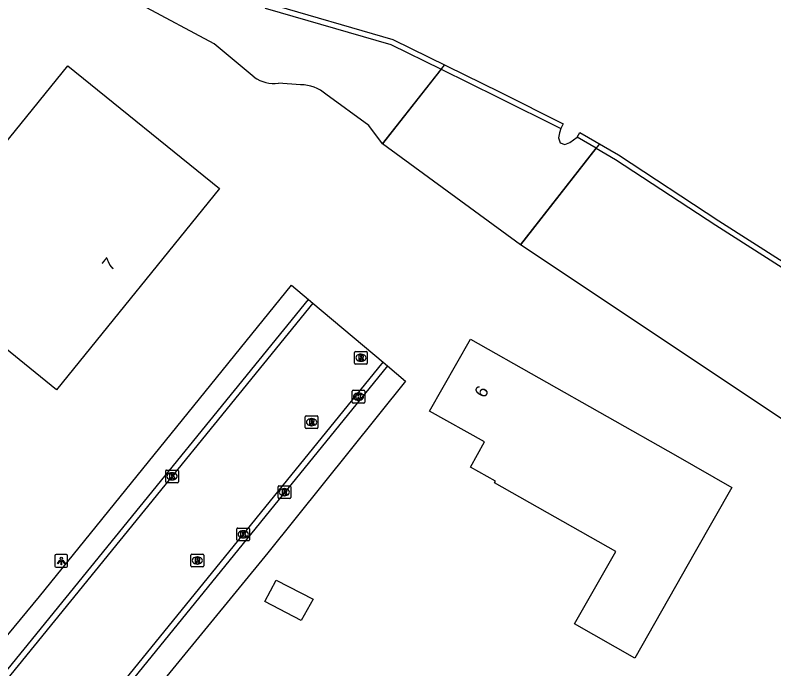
# Model space of a CAD drawing. Extents: x 157692 to 159670, y 381454 to 383289.
# Drawn here: x 158080.2 to 158139.8, y 382961.5 to 383012.8 of the extents above; entities that cross this region are included whole.
import ezdxf

# ---------------------------------------------------------------- set-up
doc = ezdxf.new("R2010")
doc.units = 0
for name, color, linetype in [('IMGEO_Groenvoorziening', 7, 'Continuous'), ('IMGEO_Hek', 7, 'Continuous'), ('IMGEO_Kademuur', 7, 'Continuous'), ('IMGEO_Kolk', 7, 'Continuous'), ('IMGEO_Lichtpunt', 7, 'Continuous'), ('IMGEO_Opslagtank', 7, 'Continuous'), ('IMGEO_Pand', 7, 'Continuous'), ('IMGEO_Pand_nummerreeks', 7, 'Continuous'), ('IMGEO_Parkeervlak_open', 7, 'Continuous'), ('IMGEO_Rijbaan_lokaal_open', 7, 'Continuous'), ('IMGEO_Rioolput', 7, 'Continuous'), ('IMGEO_Voetpad_open', 7, 'Continuous'), ('IMGEO_Waterloop', 7, 'Continuous')]:
    doc.layers.add(name, color=color, linetype=linetype)

msp = doc.modelspace()

# ---------------------------------------------------------------- linework, layer by layer
at = {"layer": 'IMGEO_Groenvoorziening'}
for points in [[(158098.96, 383007.953), (158095.822, 383010.562), (158090.133, 383013.609), (158088.139, 383015.08), (158084.974, 383016.759)], [(158113.648, 383008.578), (158109.045, 383002.712)], [(158102.599, 383007.349), (158100.86, 383007.487)], [(158109.045, 383002.712), (158107.966, 383004.158), (158104.589, 383006.613)], [(158119.865, 382994.789), (158109.045, 383002.712)], [(158119.865, 382994.789), (158125.811, 383002.38)], [(158521.198, 382850.792), (158500, 382855.078), (158478.986, 382859.327), (158423.427, 382871.935), (158423.824, 382873.91), (158388.493, 382881.143), (158373.217, 382884.27), (158370.734, 382884.778), (158370.622, 382884.232), (158342.25, 382891.138), (158323.243, 382896.376), (158302.294, 382905.497), (158256.85, 382915.661), (158257.549, 382919.652), (158211.451, 382930.902), (158215.43, 382938.211), (158146.057, 382977.528), (158141.088, 382980.639), (158127.69, 382989.572), (158119.865, 382994.789)]]:
    msp.add_lwpolyline(points, dxfattribs=at)
for centre, radius, start, end in [((158100.489, 383010.081), 2.62, 234.2998, 278.13915), ((158102.665, 383004.469), 2.88, 48.09142, 91.31483)]:
    msp.add_arc(centre, radius, start, end, dxfattribs=at)
at = {"layer": 'IMGEO_Hek'}
for points in [[(158109.045, 383002.712), (158113.903, 383008.903)], [(158126.083, 383002.727), (158119.865, 382994.789)]]:
    msp.add_lwpolyline(points, dxfattribs=at)
at = {"layer": 'IMGEO_Kademuur'}
for points in [[(158099.929, 383013.784), (158099.812, 383013.38), (158109.696, 383010.518), (158113.648, 383008.578)], [(158099.929, 383013.784), (158109.848, 383010.911), (158118.289, 383006.769), (158123.229, 383004.29), (158123.041, 383003.915)], [(158113.648, 383008.578), (158118.103, 383006.393), (158123.041, 383003.915)], [(158124.322, 383003.246), (158124.534, 383003.609), (158127.559, 383001.849), (158135.454, 382996.677), (158145.568, 382990.22), (158153.237, 382985.387), (158165.553, 382978.031), (158180.292, 382969.697), (158195.473, 382961.739), (158207.629, 382955.678), (158225.259, 382947.216), (158249.363, 382936.448), (158262.445, 382930.973), (158274.184, 382926.418), (158285.747, 382922.296), (158300.645, 382917.37), (158316.096, 382912.416), (158331.746, 382907.667), (158343.883, 382904.128), (158359.917, 382899.727), (158363.464, 382898.728), (158364.469, 382898.161), (158372.838, 382896.334)], [(158125.811, 383002.38), (158124.322, 383003.246)], [(158125.811, 383002.38), (158127.339, 383001.492), (158135.226, 382996.324), (158145.343, 382989.865), (158153.017, 382985.029), (158165.341, 382977.668), (158180.091, 382969.328), (158195.282, 382961.365), (158207.445, 382955.301), (158225.082, 382946.835), (158249.196, 382936.062), (158262.288, 382930.584), (158274.037, 382926.024), (158285.611, 382921.899), (158300.514, 382916.971), (158315.971, 382912.015), (158331.626, 382907.264), (158343.769, 382903.724), (158359.804, 382899.322), (158363.301, 382898.338), (158364.317, 382897.764), (158372.748, 382895.924)]]:
    msp.add_lwpolyline(points, dxfattribs=at)
at = {"layer": 'IMGEO_Kolk'}
for p, q in [((158106.651, 382982.435), (158106.651, 382983.287)), ((158106.726, 382983.361), (158107.578, 382983.361)), ((158107.139, 382983.141), (158107.164, 382983.141)), ((158107.652, 382983.287), (158107.652, 382982.435)), ((158107.162, 382982.581), (158107.137, 382982.581)), ((158107.578, 382982.361), (158106.726, 382982.361)), ((158092.076, 382977.096), (158092.928, 382977.096)), ((158092.001, 382976.17), (158092.001, 382977.022)), ((158092.489, 382976.876), (158092.514, 382976.876)), ((158093.002, 382977.022), (158093.002, 382976.17)), ((158092.928, 382976.096), (158092.076, 382976.096)), ((158092.512, 382976.316), (158092.487, 382976.316)), ((158097.593, 382971.616), (158097.593, 382972.468)), ((158097.668, 382972.542), (158098.52, 382972.542)), ((158098.081, 382972.322), (158098.106, 382972.322)), ((158098.594, 382972.468), (158098.594, 382971.616)), ((158098.104, 382971.762), (158098.079, 382971.762)), ((158098.52, 382971.542), (158097.668, 382971.542))]:
    msp.add_line(p, q, dxfattribs=at)
for points in [[(158106.651, 382982.435), (158106.651, 382983.287)], [(158106.726, 382983.361), (158107.578, 382983.361)], [(158106.972, 382983.061), (158107.095, 382983.061), (158107.095, 382982.91), (158107.225, 382983.061), (158107.389, 382983.061), (158107.243, 382982.91), (158107.396, 382982.661), (158107.244, 382982.661), (158107.159, 382982.825), (158107.095, 382982.758), (158107.095, 382982.661), (158106.972, 382982.661), (158106.972, 382983.061)], [(158107.652, 382983.287), (158107.652, 382982.435)], [(158107.578, 382982.361), (158106.726, 382982.361)], [(158092.076, 382977.096), (158092.928, 382977.096)], [(158092.001, 382976.17), (158092.001, 382977.022)], [(158092.322, 382976.796), (158092.445, 382976.796), (158092.445, 382976.645), (158092.575, 382976.796), (158092.739, 382976.796), (158092.593, 382976.645), (158092.746, 382976.396), (158092.594, 382976.396), (158092.509, 382976.56), (158092.445, 382976.493), (158092.445, 382976.396), (158092.322, 382976.396), (158092.322, 382976.796)], [(158093.002, 382977.022), (158093.002, 382976.17)], [(158092.928, 382976.096), (158092.076, 382976.096)], [(158097.593, 382971.616), (158097.593, 382972.468)], [(158097.668, 382972.542), (158098.52, 382972.542)], [(158098.594, 382972.468), (158098.594, 382971.616)], [(158097.914, 382972.242), (158098.037, 382972.242), (158098.037, 382972.091), (158098.167, 382972.242), (158098.331, 382972.242), (158098.185, 382972.091), (158098.338, 382971.842), (158098.186, 382971.842), (158098.101, 382972.006), (158098.037, 382971.939), (158098.037, 382971.842), (158097.914, 382971.842), (158097.914, 382972.242)], [(158098.52, 382971.542), (158097.668, 382971.542)]]:
    msp.add_lwpolyline(points, dxfattribs=at)
for centre, start, end in [((158106.728, 382983.285), 91.55205, 178.44795), ((158106.728, 382983.285), 91.55205, 178.44795), ((158107.576, 382983.285), 1.55205, 88.44795), ((158107.576, 382983.285), 1.55205, 88.44795), ((158106.728, 382982.437), 181.55205, 268.44795), ((158106.728, 382982.437), 181.55205, 268.44795), ((158107.576, 382982.437), 271.55205, 358.44795), ((158107.576, 382982.437), 271.55205, 358.44795), ((158092.078, 382977.02), 91.55205, 178.44795), ((158092.078, 382977.02), 91.55205, 178.44795), ((158092.926, 382977.02), 1.55205, 88.44795), ((158092.926, 382977.02), 1.55205, 88.44795), ((158092.078, 382976.172), 181.55205, 268.44795), ((158092.078, 382976.172), 181.55205, 268.44795), ((158092.926, 382976.172), 271.55205, 358.44795), ((158092.926, 382976.172), 271.55205, 358.44795), ((158097.67, 382972.466), 91.55205, 178.44795), ((158097.67, 382972.466), 91.55205, 178.44795), ((158098.518, 382972.466), 1.55205, 88.44795), ((158098.518, 382972.466), 1.55205, 88.44795), ((158097.67, 382971.618), 181.55205, 268.44795), ((158097.67, 382971.618), 181.55205, 268.44795), ((158098.518, 382971.618), 271.55205, 358.44795), ((158098.518, 382971.618), 271.55205, 358.44795)]:
    msp.add_arc(centre, 0.0765, start, end, dxfattribs=at)
for centre, major_axis, ratio, start_param, end_param in [((158107.138, 382982.861), (-0.387, 0.002), 0.722429, 4.712389, 7.853982), ((158107.163, 382982.861), (-0.39, 0.002), 0.717154, 1.570796, 4.712389), ((158092.488, 382976.596), (-0.387, 0.002), 0.722429, 4.712389, 7.853982), ((158092.513, 382976.596), (-0.39, 0.002), 0.717154, 1.570796, 4.712389), ((158098.08, 382972.042), (-0.387, 0.002), 0.722429, 4.712389, 7.853982), ((158098.105, 382972.042), (-0.39, 0.002), 0.717154, 1.570796, 4.712389)]:
    msp.add_ellipse(centre, major_axis=major_axis, ratio=ratio, start_param=start_param, end_param=end_param, dxfattribs=at)
at = {"layer": 'IMGEO_Lichtpunt'}
for p, q in [((158083.303, 382970.365), (158083.303, 382969.558)), ((158083.303, 382970.365), (158083.303, 382969.558)), ((158084.205, 382970.46), (158083.397, 382970.46)), ((158084.205, 382970.46), (158083.397, 382970.46)), ((158084.299, 382969.558), (158084.299, 382970.365)), ((158084.299, 382969.558), (158084.299, 382970.365)), ((158083.397, 382969.464), (158084.205, 382969.464)), ((158083.397, 382969.464), (158084.205, 382969.464))]:
    msp.add_line(p, q, dxfattribs=at)
for points in [[(158083.677, 382970.029), (158083.716, 382970.001), (158083.528, 382969.739), (158083.49, 382969.766), (158083.677, 382970.029)], [(158083.779, 382969.981), (158083.826, 382969.981), (158083.826, 382969.659), (158083.779, 382969.659), (158083.779, 382969.981)], [(158083.889, 382970.001), (158083.927, 382970.028), (158084.114, 382969.766), (158084.075, 382969.738), (158083.889, 382970.001)]]:
    msp.add_lwpolyline(points, dxfattribs=at)
msp.add_circle((158083.802, 382970.163), 0.0994, dxfattribs=at)
for centre, start, end in [((158083.397, 382970.365), 90, 180), ((158083.397, 382970.365), 90, 180), ((158084.205, 382970.365), 0, 90), ((158084.205, 382970.365), 0, 90), ((158083.397, 382969.558), 180, 270), ((158083.397, 382969.558), 180, 270), ((158084.205, 382969.558), 270, 0), ((158084.205, 382969.558), 270, 360)]:
    msp.add_arc(centre, 0.0946, start, end, dxfattribs=at)
at = {"layer": 'IMGEO_Opslagtank'}
msp.add_lwpolyline([(158102.649, 382965.27), (158099.787, 382966.775), (158100.683, 382968.437), (158103.582, 382966.959), (158102.649, 382965.27)], dxfattribs=at)
at = {"layer": 'IMGEO_Pand'}
for points in [[(158083.431, 382983.39), (158071.511, 382993.044), (158084.308, 383008.844), (158096.225, 382999.2), (158083.431, 382983.39)], [(158128.862, 382962.326), (158124.124, 382965.02), (158127.354, 382970.701), (158117.83, 382976.09), (158117.905, 382976.222), (158115.937, 382977.328), (158117.047, 382979.301), (158112.737, 382981.712), (158115.935, 382987.372), (158132.039, 382978.251), (158136.485, 382975.733), (158133.602, 382970.662), (158128.862, 382962.326)]]:
    msp.add_lwpolyline(points, dxfattribs=at)
at = {"layer": 'IMGEO_Parkeervlak_open'}
msp.add_lwpolyline([(158109.417, 382985.274), (158110.831, 382984.081), (158100.034, 382970.593), (158090.305, 382958.736), (158058.988, 382920.323), (158059.301, 382920.084), (158054.873, 382914.938), (158051.604, 382910.92), (158047.72, 382905.995)], dxfattribs=at)
at = {"layer": 'IMGEO_Rijbaan_lokaal_open'}
for points in [[(158012.822, 382878.656), (158012.486, 382878.929), (158084.188, 382967.077), (158103.222, 382990.5)], [(158103.566, 382990.21), (158084.537, 382966.793), (158013.245, 382879.214), (158012.822, 382878.656)], [(158103.222, 382990.5), (158103.566, 382990.21)], [(158103.566, 382990.21), (158109.073, 382985.564)], [(158018.983, 382874.832), (158047.265, 382909.573), (158089.137, 382961.017), (158109.073, 382985.564)], [(158109.073, 382985.564), (158109.417, 382985.274)], [(158109.417, 382985.274), (158089.486, 382960.733), (158047.614, 382909.289), (158019.378, 382874.511), (158018.983, 382874.832)]]:
    msp.add_lwpolyline(points, dxfattribs=at)
at = {"layer": 'IMGEO_Rioolput'}
for p, q in [((158106.839, 382985.488), (158106.839, 382986.34)), ((158106.914, 382986.414), (158107.766, 382986.414)), ((158107.327, 382986.194), (158107.352, 382986.194)), ((158107.84, 382986.34), (158107.84, 382985.488)), ((158107.766, 382985.414), (158106.914, 382985.414)), ((158107.35, 382985.634), (158107.325, 382985.634)), ((158102.961, 382980.426), (158102.961, 382981.278)), ((158103.036, 382981.352), (158103.888, 382981.352)), ((158103.962, 382981.278), (158103.962, 382980.426)), ((158103.449, 382981.132), (158103.474, 382981.132)), ((158103.888, 382980.352), (158103.036, 382980.352)), ((158103.472, 382980.572), (158103.447, 382980.572)), ((158100.825, 382974.934), (158100.825, 382975.786)), ((158100.9, 382975.86), (158101.752, 382975.86)), ((158101.313, 382975.64), (158101.338, 382975.64)), ((158101.826, 382975.786), (158101.826, 382974.934)), ((158101.752, 382974.86), (158100.9, 382974.86)), ((158101.336, 382975.08), (158101.311, 382975.08)), ((158093.984, 382969.568), (158093.984, 382970.42)), ((158094.059, 382970.494), (158094.911, 382970.494)), ((158094.472, 382970.274), (158094.497, 382970.274)), ((158094.985, 382970.42), (158094.985, 382969.568)), ((158094.911, 382969.494), (158094.059, 382969.494)), ((158094.495, 382969.714), (158094.47, 382969.714))]:
    msp.add_line(p, q, dxfattribs=at)
for points in [[(158106.839, 382985.488), (158106.839, 382986.34)], [(158106.914, 382986.414), (158107.766, 382986.414)], [(158107.428, 382986.112), (158107.176, 382986.114), (158107.176, 382985.714)], [(158107.354, 382986.033), (158107.3, 382986.033), (158107.3, 382985.952)], [(158107.84, 382986.34), (158107.84, 382985.488)], [(158107.766, 382985.414), (158106.914, 382985.414)], [(158107.176, 382985.714), (158107.3, 382985.714), (158107.3, 382985.876), (158107.311, 382985.876)], [(158107.3, 382985.952), (158107.352, 382985.952)], [(158107.358, 382985.847), (158107.429, 382985.714), (158107.569, 382985.714), (158107.504, 382985.84)], [(158102.961, 382980.426), (158102.961, 382981.278)], [(158103.036, 382981.352), (158103.888, 382981.352)], [(158103.962, 382981.278), (158103.962, 382980.426)], [(158103.55, 382981.05), (158103.298, 382981.052), (158103.298, 382980.652)], [(158103.298, 382980.652), (158103.422, 382980.652), (158103.422, 382980.814), (158103.433, 382980.814)], [(158103.476, 382980.971), (158103.422, 382980.971), (158103.422, 382980.89)], [(158103.422, 382980.89), (158103.474, 382980.89)], [(158103.48, 382980.785), (158103.551, 382980.652), (158103.691, 382980.652), (158103.626, 382980.778)], [(158103.888, 382980.352), (158103.036, 382980.352)], [(158100.825, 382974.934), (158100.825, 382975.786)], [(158100.9, 382975.86), (158101.752, 382975.86)], [(158101.414, 382975.558), (158101.162, 382975.56), (158101.162, 382975.16)], [(158101.162, 382975.16), (158101.286, 382975.16), (158101.286, 382975.322), (158101.297, 382975.322)], [(158101.34, 382975.479), (158101.286, 382975.479), (158101.286, 382975.398)], [(158101.286, 382975.398), (158101.338, 382975.398)], [(158101.344, 382975.293), (158101.415, 382975.16), (158101.555, 382975.16), (158101.49, 382975.286)], [(158101.826, 382975.786), (158101.826, 382974.934)], [(158101.752, 382974.86), (158100.9, 382974.86)], [(158093.984, 382969.568), (158093.984, 382970.42)], [(158094.059, 382970.494), (158094.911, 382970.494)], [(158094.573, 382970.192), (158094.321, 382970.194), (158094.321, 382969.794)], [(158094.321, 382969.794), (158094.445, 382969.794), (158094.445, 382969.956), (158094.456, 382969.956)], [(158094.499, 382970.113), (158094.445, 382970.113), (158094.445, 382970.032)], [(158094.445, 382970.032), (158094.497, 382970.032)], [(158094.503, 382969.927), (158094.574, 382969.794), (158094.714, 382969.794), (158094.649, 382969.92)], [(158094.985, 382970.42), (158094.985, 382969.568)], [(158094.911, 382969.494), (158094.059, 382969.494)]]:
    msp.add_lwpolyline(points, dxfattribs=at)
for centre, radius, start, end in [((158106.916, 382986.338), 0.0765, 91.55205, 178.44795), ((158106.916, 382986.338), 0.0765, 91.55205, 178.44795), ((158107.36, 382985.937), 0.0964, 77.00612, 93.18647), ((158107.374, 382985.994), 0.0378, 276.66336, 79.67722), ((158107.427, 382986.002), 0.109, 350.36119, 89.41601), ((158107.764, 382986.338), 0.0765, 1.55205, 88.44795), ((158107.764, 382986.338), 0.0765, 1.55205, 88.44795), ((158106.916, 382985.49), 0.0765, 181.55205, 268.44795), ((158106.916, 382985.49), 0.0765, 181.55205, 268.44795), ((158107.31, 382985.823), 0.0533, 26.02933, 88.69889), ((158107.336, 382986.141), 0.19, 274.7715, 282.96867), ((158107.425, 382986.002), 0.112, 277.58423, 350.98172), ((158107.409, 382985.787), 0.108, 29.51342, 73.79051), ((158107.764, 382985.49), 0.0765, 271.55205, 358.44795), ((158107.764, 382985.49), 0.0765, 271.55205, 358.44795), ((158103.038, 382981.276), 0.0765, 91.55205, 178.44795), ((158103.038, 382981.276), 0.0765, 91.55205, 178.44795), ((158103.886, 382981.276), 0.0765, 1.55205, 88.44795), ((158103.886, 382981.276), 0.0765, 1.55205, 88.44795), ((158103.432, 382980.761), 0.0533, 26.02933, 88.69889), ((158103.458, 382981.079), 0.19, 274.7715, 282.96867), ((158103.482, 382980.875), 0.0964, 77.00612, 93.18647), ((158103.496, 382980.932), 0.0378, 276.66336, 79.67722), ((158103.549, 382980.94), 0.109, 350.36119, 89.41601), ((158103.547, 382980.94), 0.112, 277.58423, 350.98172), ((158103.531, 382980.725), 0.108, 29.51342, 73.79051), ((158103.038, 382980.428), 0.0765, 181.55205, 268.44795), ((158103.038, 382980.428), 0.0765, 181.55205, 268.44795), ((158103.886, 382980.428), 0.0765, 271.55205, 358.44795), ((158103.886, 382980.428), 0.0765, 271.55205, 358.44795), ((158100.902, 382975.784), 0.0765, 91.55205, 178.44795), ((158100.902, 382975.784), 0.0765, 91.55205, 178.44795), ((158101.296, 382975.269), 0.0533, 26.02933, 88.69889), ((158101.322, 382975.587), 0.19, 274.7715, 282.96867), ((158101.346, 382975.383), 0.0964, 77.00612, 93.18647), ((158101.36, 382975.44), 0.0378, 276.66336, 79.67722), ((158101.413, 382975.448), 0.109, 350.36119, 89.41601), ((158101.411, 382975.448), 0.112, 277.58423, 350.98172), ((158101.395, 382975.233), 0.108, 29.51342, 73.79051), ((158101.75, 382975.784), 0.0765, 1.55205, 88.44795), ((158101.75, 382975.784), 0.0765, 1.55205, 88.44795), ((158100.902, 382974.936), 0.0765, 181.55205, 268.44795), ((158100.902, 382974.936), 0.0765, 181.55205, 268.44795), ((158101.75, 382974.936), 0.0765, 271.55205, 358.44795), ((158101.75, 382974.936), 0.0765, 271.55205, 358.44795), ((158094.061, 382970.418), 0.0765, 91.55205, 178.44795), ((158094.061, 382970.418), 0.0765, 91.55205, 178.44795), ((158094.455, 382969.903), 0.0533, 26.02933, 88.69889), ((158094.481, 382970.221), 0.19, 274.7715, 282.96867), ((158094.505, 382970.017), 0.0964, 77.00612, 93.18647), ((158094.519, 382970.074), 0.0378, 276.66336, 79.67722), ((158094.572, 382970.082), 0.109, 350.36119, 89.41601), ((158094.57, 382970.082), 0.112, 277.58423, 350.98172), ((158094.554, 382969.867), 0.108, 29.51342, 73.79051), ((158094.909, 382970.418), 0.0765, 1.55205, 88.44795), ((158094.909, 382970.418), 0.0765, 1.55205, 88.44795), ((158094.061, 382969.57), 0.0765, 181.55205, 268.44795), ((158094.061, 382969.57), 0.0765, 181.55205, 268.44795), ((158094.909, 382969.57), 0.0765, 271.55205, 358.44795), ((158094.909, 382969.57), 0.0765, 271.55205, 358.44795)]:
    msp.add_arc(centre, radius, start, end, dxfattribs=at)
for centre, major_axis, ratio, start_param, end_param in [((158107.326, 382985.914), (-0.387, 0.002), 0.722429, 4.712389, 7.853982), ((158107.351, 382985.914), (-0.39, 0.002), 0.717154, 1.570796, 4.712389), ((158103.448, 382980.852), (-0.387, 0.002), 0.722429, 4.712389, 7.853982), ((158103.473, 382980.852), (-0.39, 0.002), 0.717154, 1.570796, 4.712389), ((158101.312, 382975.36), (-0.387, 0.002), 0.722429, 4.712389, 7.853982), ((158101.337, 382975.36), (-0.39, 0.002), 0.717154, 1.570796, 4.712389), ((158094.471, 382969.994), (-0.387, 0.002), 0.722429, 4.712389, 7.853982), ((158094.496, 382969.994), (-0.39, 0.002), 0.717154, 1.570796, 4.712389)]:
    msp.add_ellipse(centre, major_axis=major_axis, ratio=ratio, start_param=start_param, end_param=end_param, dxfattribs=at)
at = {"layer": 'IMGEO_Voetpad_open'}
msp.add_lwpolyline([(158004.491, 382879.88), (158007.752, 382878.995), (158010.915, 382880.252), (158053.43, 382932.532), (158082.08, 382967.156), (158101.891, 382991.623), (158103.222, 382990.5)], dxfattribs=at)
at = {"layer": 'IMGEO_Waterloop'}
msp.add_lwpolyline([(158123.041, 383003.915), (158122.932, 383003.574), (158122.857, 383003.195), (158123.001, 383002.808), (158123.368, 383002.676), (158123.743, 383002.83), (158124.322, 383003.246)], dxfattribs=at)

# ---------------------------------------------------------------- texts
at = {"layer": 'IMGEO_Pand_nummerreeks'}
for s, rotation, p in [('7', 51.01793, (158087.698, 382992.669)), ('6', 60.53278, (158117.057, 382982.688))]:
    msp.add_text(s, height=1, rotation=rotation, dxfattribs=at).set_placement(p)

doc.saveas('drawing.dxf')
